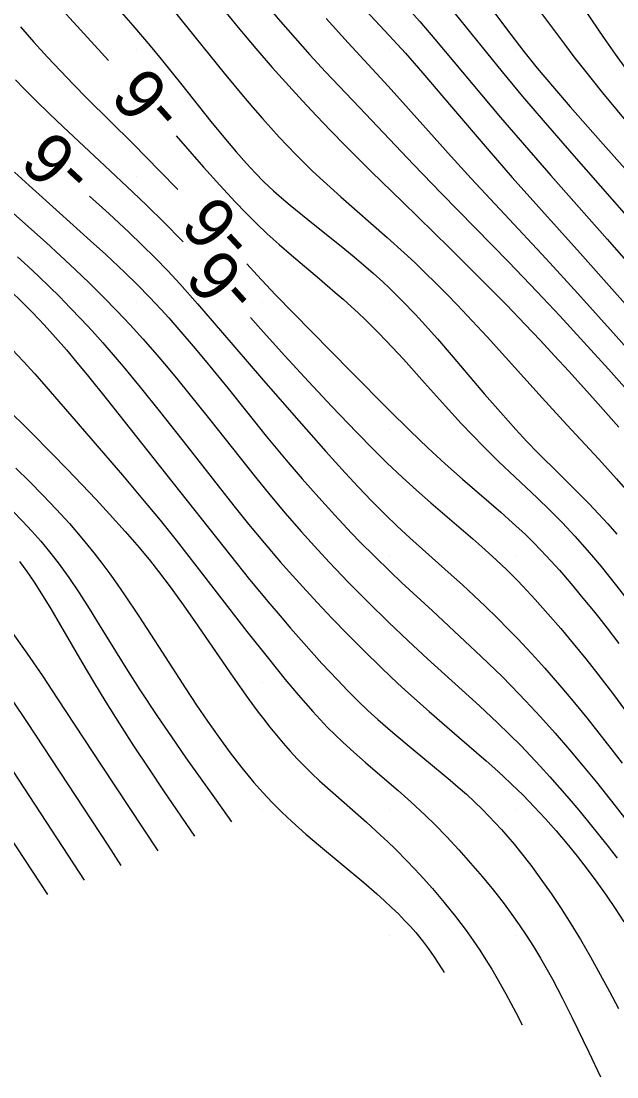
# Model space of a CAD drawing. Extents: x 2602990 to 2605851, y 618069 to 619180.
# Drawn here: x 2604310.45 to 2604333.99, y 618239.43 to 618281.12 of the extents above; entities that cross this region are included whole.
import ezdxf

# ---------------------------------------------------------------- set-up
doc = ezdxf.new("R2010")
doc.units = 0
for name, color, linetype in [('Default', 7, 'Continuous'), ('DTM Contours Major', 7, 'Continuous'), ('DTM Contours Major Text', 7, 'Continuous'), ('DTM Contours Minor', 7, 'Continuous'), ('DTM Contours Minor Text', 7, 'Continuous'), ('Exist DTM Scan Elevation Point', 7, 'Continuous')]:
    doc.layers.add(name, color=color, linetype=linetype)

# ---------------------------------------------------------------- blocks, each defined once
blk = doc.blocks.new('POINT_DISPLAY')
at = {"layer": 'Default'}
blk.add_line((0, 0), (0, 0), dxfattribs=at)

msp = doc.modelspace()

# ---------------------------------------------------------------- linework, layer by layer
at = {"layer": 'DTM Contours Major'}
for points in [[(2604327.599, 618281.414), (2604329.462, 618279.119), (2604330.267, 618278.149), (2604331.076, 618277.198), (2604332.287, 618275.804), (2604334.847, 618272.9)], [(2604310.227, 618278.811), (2604310.557, 618278.469), (2604311.053, 618277.971), (2604311.577, 618277.461), (2604312.119, 618276.945), (2604313.762, 618275.413), (2604314.857, 618274.389), (2604315.423, 618273.846), (2604316.116, 618273.163), (2604316.787, 618272.476), (2604316.856, 618272.403)], [(2604319.524, 618269.423), (2604319.916, 618268.977), (2604320.872, 618267.912), (2604321.812, 618266.89), (2604322.737, 618265.903), (2604323.709, 618264.887), (2604324.387, 618264.196), (2604324.904, 618263.686), (2604325.519, 618263.104), (2604326.072, 618262.602), (2604326.645, 618262.099), (2604328.308, 618260.68), (2604328.661, 618260.37), (2604329.223, 618259.856), (2604329.64, 618259.457), (2604330.061, 618259.036), (2604330.273, 618258.817), (2604330.771, 618258.284), (2604331.272, 618257.723), (2604331.774, 618257.14), (2604332.273, 618256.543), (2604332.762, 618255.94), (2604333.24, 618255.336), (2604333.855, 618254.536), (2604334.444, 618253.747)], [(2604310.387, 618259.779), (2604310.533, 618259.591), (2604310.677, 618259.395), (2604310.966, 618258.974), (2604311.262, 618258.514), (2604311.629, 618257.912), (2604312.017, 618257.254), (2604312.858, 618255.807), (2604313.315, 618255.032), (2604313.799, 618254.234), (2604314.336, 618253.377), (2604314.899, 618252.506), (2604315.484, 618251.624), (2604316.083, 618250.732), (2604317.309, 618248.935)]]:
    msp.add_lwpolyline(points, dxfattribs=at)
at = {"layer": 'DTM Contours Minor'}
for points in [[(2604310.412, 618283.47), (2604310.861, 618282.938), (2604311.33, 618282.401), (2604311.813, 618281.86), (2604312.801, 618280.779), (2604313.913, 618279.574)], [(2604317.557, 618282.684), (2604319.028, 618280.875), (2604319.728, 618280.037), (2604320.375, 618279.29), (2604321.026, 618278.567), (2604321.566, 618277.982), (2604322.125, 618277.388), (2604322.697, 618276.793), (2604323.273, 618276.203), (2604324.289, 618275.186), (2604325.518, 618273.984), (2604327.377, 618272.172), (2604328.645, 618270.914), (2604329.642, 618269.902), (2604330.374, 618269.142), (2604330.958, 618268.524), (2604331.533, 618267.907), (2604332.094, 618267.299), (2604333.147, 618266.132), (2604334.066, 618265.088)], [(2604328.333, 618282.571), (2604329.798, 618280.595), (2604330.318, 618279.921), (2604330.849, 618279.262), (2604331.523, 618278.46), (2604332.145, 618277.741), (2604333.35, 618276.378), (2604335.174, 618274.325)], [(2604314.135, 618281.791), (2604314.871, 618280.954), (2604315.552, 618280.153), (2604315.992, 618279.621), (2604316.807, 618278.611), (2604317.956, 618277.165), (2604318.53, 618276.457), (2604318.947, 618275.96), (2604319.356, 618275.496), (2604319.697, 618275.131), (2604320.049, 618274.78), (2604320.431, 618274.422), (2604320.749, 618274.14), (2604321.081, 618273.858), (2604321.781, 618273.286), (2604323.244, 618272.12), (2604323.613, 618271.818), (2604323.987, 618271.503), (2604324.365, 618271.174), (2604324.745, 618270.828), (2604324.998, 618270.588), (2604325.253, 618270.34), (2604325.51, 618270.082), (2604326.032, 618269.537), (2604326.297, 618269.25), (2604326.901, 618268.572), (2604327.519, 618267.858), (2604328.769, 618266.393), (2604329.39, 618265.679), (2604330, 618265), (2604330.442, 618264.529), (2604330.875, 618264.082), (2604331.714, 618263.244), (2604332.515, 618262.446), (2604332.896, 618262.057), (2604333.269, 618261.667), (2604333.635, 618261.271), (2604333.996, 618260.869)], [(2604320.103, 618281.821), (2604320.701, 618281.111), (2604321.278, 618280.45), (2604321.864, 618279.799), (2604322.485, 618279.125), (2604323.819, 618277.707), (2604325.956, 618275.464), (2604327.069, 618274.313), (2604329.712, 618271.615), (2604330.838, 618270.44), (2604331.735, 618269.485), (2604332.692, 618268.448), (2604333.667, 618267.375), (2604334.615, 618266.309)], [(2604325.596, 618281.792), (2604326.212, 618281.106), (2604326.804, 618280.418), (2604329.401, 618277.323), (2604330.341, 618276.223), (2604331.387, 618275.025), (2604333.616, 618272.511), (2604336.827, 618268.855)], [(2604332.497, 618281.917), (2604333.466, 618280.477), (2604333.93, 618279.816), (2604334.379, 618279.205)], [(2604316.432, 618281.597), (2604318.483, 618279.068), (2604319.24, 618278.153), (2604319.616, 618277.711), (2604319.989, 618277.281), (2604320.322, 618276.908), (2604320.654, 618276.546), (2604320.985, 618276.195), (2604321.314, 618275.854), (2604321.643, 618275.525), (2604321.971, 618275.205), (2604322.528, 618274.685), (2604323.086, 618274.184), (2604324.921, 618272.585), (2604325.592, 618271.978), (2604326.006, 618271.589), (2604326.425, 618271.188), (2604326.845, 618270.775), (2604327.266, 618270.352), (2604327.686, 618269.919), (2604328.083, 618269.501), (2604328.866, 618268.654), (2604331.041, 618266.252), (2604332.021, 618265.184), (2604333.278, 618263.832), (2604333.983, 618263.052), (2604334.433, 618262.537)], [(2604324.081, 618281.544), (2604325.001, 618280.56), (2604325.641, 618279.853), (2604326.324, 618279.073), (2604327.464, 618277.739), (2604328.943, 618275.999), (2604329.854, 618274.949), (2604330.905, 618273.774), (2604332.541, 618271.962), (2604335.157, 618269.022)], [(2604331.018, 618281.423), (2604331.92, 618280.212), (2604332.298, 618279.717), (2604332.664, 618279.249), (2604333.432, 618278.295), (2604334.589, 618276.899)], [(2604322.507, 618281.222), (2604323.374, 618280.273), (2604324.957, 618278.55), (2604326.103, 618277.279), (2604327.453, 618275.776), (2604328.238, 618274.914), (2604329.549, 618273.503), (2604331.199, 618271.734), (2604332.445, 618270.371), (2604333.966, 618268.682), (2604335.006, 618267.51)], [(2604310.431, 618280.905), (2604310.955, 618280.297), (2604311.496, 618279.699), (2604312.007, 618279.156), (2604312.529, 618278.618), (2604313.056, 618278.087), (2604314.879, 618276.277), (2604315.94, 618275.203), (2604316.648, 618274.472)], [(2604316.583, 618276.597), (2604317.664, 618275.363), (2604318.306, 618274.648), (2604318.918, 618273.989), (2604319.337, 618273.553), (2604319.755, 618273.135), (2604320.178, 618272.73), (2604320.647, 618272.302), (2604321.132, 618271.878), (2604322.241, 618270.944), (2604322.865, 618270.414), (2604323.181, 618270.139), (2604323.498, 618269.855), (2604323.77, 618269.603), (2604324.042, 618269.344), (2604324.588, 618268.805), (2604325.135, 618268.237), (2604325.557, 618267.781), (2604326.398, 618266.844), (2604327.219, 618265.921), (2604327.844, 618265.236), (2604328.287, 618264.768), (2604328.719, 618264.327), (2604329.323, 618263.737), (2604330.846, 618262.304), (2604331.345, 618261.818), (2604331.84, 618261.315), (2604332.331, 618260.79), (2604332.825, 618260.235), (2604333.073, 618259.945), (2604333.375, 618259.583), (2604333.679, 618259.209), (2604333.985, 618258.821), (2604334.293, 618258.419)], [(2604310.193, 618275.164), (2604310.768, 618274.631), (2604311.967, 618273.551), (2604313.196, 618272.451), (2604313.796, 618271.904), (2604314.547, 618271.199), (2604315.052, 618270.705), (2604315.531, 618270.217), (2604315.985, 618269.733), (2604316.285, 618269.403), (2604316.769, 618268.855), (2604317.249, 618268.294), (2604317.722, 618267.728), (2604318.63, 618266.614), (2604320.142, 618264.74), (2604320.932, 618263.789), (2604321.563, 618263.052), (2604322.215, 618262.311), (2604322.851, 618261.612), (2604323.513, 618260.909), (2604323.856, 618260.555), (2604324.412, 618259.997), (2604325.045, 618259.382), (2604325.49, 618258.961), (2604326.708, 618257.832), (2604327.992, 618256.645), (2604328.636, 618256.036), (2604329.469, 618255.227), (2604330.123, 618254.561), (2604330.386, 618254.286), (2604330.977, 618253.649), (2604331.557, 618253.001), (2604332.122, 618252.349), (2604332.668, 618251.701), (2604333.19, 618251.065), (2604333.927, 618250.14), (2604334.61, 618249.251)], [(2604309.686, 618273.948), (2604311.438, 618272.379), (2604312.011, 618271.855), (2604312.586, 618271.319), (2604313.155, 618270.776), (2604313.711, 618270.228), (2604314.243, 618269.684), (2604314.758, 618269.135), (2604315.26, 618268.581), (2604315.735, 618268.04), (2604316.199, 618267.497), (2604316.65, 618266.956), (2604317.085, 618266.425), (2604317.899, 618265.41), (2604319.715, 618263.113), (2604320.276, 618262.423), (2604320.888, 618261.696), (2604321.522, 618260.969), (2604322.176, 618260.246), (2604322.641, 618259.745), (2604323.382, 618258.971), (2604324.165, 618258.177), (2604324.974, 618257.385), (2604325.744, 618256.655), (2604326.51, 618255.948), (2604328.56, 618254.089), (2604329.278, 618253.42), (2604329.741, 618252.972), (2604330.208, 618252.503), (2604330.585, 618252.11), (2604330.966, 618251.702), (2604331.347, 618251.281), (2604331.729, 618250.848), (2604332.11, 618250.407), (2604332.488, 618249.96), (2604332.881, 618249.485), (2604333.267, 618249.009), (2604333.644, 618248.534), (2604334.009, 618248.064)], [(2604313.154, 618274.216), (2604313.935, 618273.508), (2604314.714, 618272.786), (2604315.242, 618272.28), (2604315.753, 618271.773), (2604316.251, 618271.259), (2604316.722, 618270.753), (2604317.427, 618269.965), (2604318.418, 618268.819), (2604319.95, 618267.024), (2604321.133, 618265.664), (2604322.493, 618264.131), (2604323.255, 618263.291), (2604323.782, 618262.724), (2604324.305, 618262.178), (2604324.826, 618261.653), (2604325.314, 618261.183), (2604325.815, 618260.718), (2604327.447, 618259.259), (2604327.888, 618258.859), (2604328.341, 618258.442), (2604328.802, 618258.007), (2604329.266, 618257.557), (2604329.73, 618257.093), (2604330.084, 618256.728), (2604330.435, 618256.355), (2604330.784, 618255.975), (2604331.132, 618255.587), (2604331.479, 618255.192), (2604331.824, 618254.79), (2604332.318, 618254.203), (2604332.807, 618253.606), (2604333.287, 618253.006), (2604333.756, 618252.407), (2604334.209, 618251.816)], [(2604310.306, 618271.82), (2604310.73, 618271.432), (2604311.151, 618271.038), (2604311.568, 618270.639), (2604311.979, 618270.233), (2604312.384, 618269.822), (2604312.826, 618269.358), (2604313.258, 618268.889), (2604313.679, 618268.418), (2604314.089, 618267.947), (2604314.487, 618267.48), (2604315.156, 618266.674), (2604315.968, 618265.669), (2604317.005, 618264.355), (2604318.862, 618261.978), (2604319.438, 618261.259), (2604320.052, 618260.518), (2604320.706, 618259.758), (2604321.048, 618259.372), (2604321.584, 618258.78), (2604322.154, 618258.166), (2604322.747, 618257.54), (2604323.355, 618256.913), (2604323.967, 618256.296), (2604324.704, 618255.575), (2604325.341, 618254.973), (2604325.758, 618254.589), (2604326.578, 618253.856), (2604327.771, 618252.822), (2604328.825, 618251.912), (2604329.167, 618251.609), (2604329.504, 618251.303), (2604329.837, 618250.993), (2604330.287, 618250.553), (2604330.731, 618250.098), (2604331.172, 618249.623), (2604331.594, 618249.147), (2604332.012, 618248.653), (2604332.423, 618248.147), (2604332.822, 618247.634), (2604333.207, 618247.118), (2604333.574, 618246.603), (2604333.929, 618246.08), (2604334.264, 618245.555)], [(2604319.371, 618271.543), (2604319.784, 618271.091), (2604320.512, 618270.322), (2604321.924, 618268.868), (2604323.492, 618267.27), (2604324.978, 618265.774), (2604325.82, 618264.946), (2604326.523, 618264.277), (2604327.214, 618263.642), (2604327.893, 618263.038), (2604329.414, 618261.729), (2604329.875, 618261.318), (2604330.377, 618260.848), (2604330.711, 618260.52), (2604331.209, 618260.002), (2604331.722, 618259.438), (2604332.183, 618258.906), (2604332.655, 618258.342), (2604333.132, 618257.755), (2604333.606, 618257.155), (2604334.07, 618256.551)], [(2604310.053, 618270.467), (2604310.489, 618270.043), (2604310.916, 618269.61), (2604311.369, 618269.128), (2604311.811, 618268.637), (2604312.242, 618268.141), (2604312.66, 618267.647), (2604313.062, 618267.159), (2604313.869, 618266.154), (2604316.157, 618263.258), (2604318.722, 618260.019), (2604319.484, 618259.076), (2604320.276, 618258.119), (2604320.685, 618257.636), (2604321.101, 618257.154), (2604321.518, 618256.678), (2604321.933, 618256.212), (2604322.342, 618255.761), (2604322.95, 618255.107), (2604323.358, 618254.682), (2604323.757, 618254.282), (2604324.152, 618253.904), (2604324.547, 618253.544), (2604325.146, 618253.026), (2604325.947, 618252.361), (2604327.092, 618251.42), (2604327.409, 618251.153), (2604327.729, 618250.877), (2604328.049, 618250.591), (2604328.369, 618250.295), (2604328.689, 618249.987), (2604328.94, 618249.732), (2604329.191, 618249.469), (2604329.441, 618249.196), (2604329.69, 618248.912), (2604329.94, 618248.618), (2604330.19, 618248.311), (2604330.593, 618247.793), (2604330.995, 618247.246), (2604331.394, 618246.675), (2604331.789, 618246.084), (2604332.177, 618245.476), (2604332.555, 618244.856), (2604332.955, 618244.17), (2604333.34, 618243.482), (2604333.709, 618242.8), (2604334.06, 618242.133)], [(2604310.099, 618268.153), (2604310.55, 618267.677), (2604310.995, 618267.191), (2604311.433, 618266.699), (2604312.291, 618265.712), (2604314.456, 618263.195), (2604315.257, 618262.246), (2604315.944, 618261.412), (2604316.575, 618260.624), (2604317.402, 618259.569), (2604319.374, 618257.021), (2604320.223, 618255.949), (2604320.891, 618255.128), (2604321.401, 618254.522), (2604321.689, 618254.188), (2604321.979, 618253.862), (2604322.27, 618253.544), (2604322.564, 618253.236), (2604322.862, 618252.937), (2604323.163, 618252.649), (2604323.467, 618252.37), (2604324.081, 618251.831), (2604325.348, 618250.748), (2604325.859, 618250.293), (2604326.419, 618249.769), (2604326.802, 618249.393), (2604327.27, 618248.913), (2604327.744, 618248.405), (2604328.215, 618247.877), (2604328.676, 618247.34), (2604329.119, 618246.8), (2604329.536, 618246.267), (2604329.847, 618245.85), (2604330.139, 618245.44), (2604330.412, 618245.035), (2604330.703, 618244.579), (2604330.978, 618244.123), (2604331.241, 618243.663), (2604331.445, 618243.29), (2604331.842, 618242.532), (2604332.228, 618241.764), (2604332.886, 618240.406), (2604333.351, 618239.433)], [(2604309.843, 618265.875), (2604310.822, 618264.906), (2604311.67, 618264.05), (2604312.268, 618263.437), (2604312.853, 618262.829), (2604313.417, 618262.233), (2604313.953, 618261.654), (2604314.569, 618260.969), (2604315.113, 618260.339), (2604315.562, 618259.794), (2604315.884, 618259.386), (2604316.342, 618258.782), (2604316.794, 618258.163), (2604317.319, 618257.418), (2604318.829, 618255.223), (2604319.424, 618254.379), (2604319.825, 618253.834), (2604320.028, 618253.566), (2604320.282, 618253.242), (2604320.542, 618252.922), (2604320.807, 618252.608), (2604321.079, 618252.3), (2604321.358, 618251.997), (2604321.646, 618251.7), (2604321.944, 618251.41), (2604322.25, 618251.123), (2604322.884, 618250.555), (2604324.095, 618249.492), (2604324.658, 618248.98), (2604324.942, 618248.713), (2604325.228, 618248.437), (2604325.725, 618247.936), (2604326.22, 618247.412), (2604326.705, 618246.871), (2604327.175, 618246.319), (2604327.622, 618245.763), (2604328.041, 618245.208), (2604328.317, 618244.821), (2604328.576, 618244.438), (2604328.82, 618244.061), (2604329.05, 618243.689), (2604329.267, 618243.324), (2604329.612, 618242.714), (2604330.006, 618241.978), (2604330.258, 618241.495)], [(2604310.24, 618263.467), (2604310.782, 618262.942), (2604311.319, 618262.402), (2604311.846, 618261.847), (2604312.36, 618261.282), (2604312.856, 618260.708), (2604313.329, 618260.128), (2604313.648, 618259.716), (2604313.955, 618259.303), (2604314.253, 618258.887), (2604314.544, 618258.469), (2604315.109, 618257.625), (2604316.031, 618256.203), (2604316.968, 618254.752), (2604317.39, 618254.113), (2604317.821, 618253.475), (2604318.262, 618252.845), (2604318.714, 618252.229), (2604319.175, 618251.633), (2604319.647, 618251.062), (2604320.005, 618250.658), (2604320.372, 618250.269), (2604320.752, 618249.89), (2604321.146, 618249.519), (2604321.706, 618249.02), (2604322.283, 618248.527), (2604323.992, 618247.108), (2604324.512, 618246.66), (2604324.812, 618246.389), (2604325.095, 618246.125), (2604325.36, 618245.866), (2604325.606, 618245.614), (2604325.835, 618245.368), (2604326.046, 618245.129), (2604326.313, 618244.802), (2604326.549, 618244.488), (2604326.762, 618244.183), (2604327.1, 618243.66), (2604327.165, 618243.557)], [(2604310.123, 618261.769), (2604310.503, 618261.384), (2604310.872, 618260.989), (2604311.229, 618260.583), (2604311.576, 618260.164), (2604311.912, 618259.733), (2604312.335, 618259.149), (2604312.745, 618258.545), (2604313.146, 618257.924), (2604313.543, 618257.289), (2604314.656, 618255.486), (2604315.145, 618254.72), (2604315.839, 618253.67), (2604316.391, 618252.862), (2604316.965, 618252.037), (2604318.157, 618250.358), (2604318.764, 618249.511)], [(2604310.058, 618257.034), (2604310.687, 618256.16), (2604311.299, 618255.268), (2604311.898, 618254.363), (2604313.612, 618251.748), (2604315.855, 618248.359)], [(2604310.121, 618254.271), (2604310.688, 618253.422), (2604313.876, 618248.578), (2604314.4, 618247.783)], [(2604309.484, 618252.475), (2604312.946, 618247.207)], [(2604309.684, 618249.398), (2604311.491, 618246.631)]]:
    msp.add_lwpolyline(points, dxfattribs=at)

# ---------------------------------------------------------------- block references
at = {"layer": 'Exist DTM Scan Elevation Point', "xscale": 1.3123333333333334, "yscale": 1.3123333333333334}
for p in [(2604315, 618280), (2604320, 618280), (2604325, 618280), (2604330, 618280), (2604315, 618275), (2604320, 618275), (2604325, 618275), (2604330, 618275), (2604315, 618270), (2604320, 618270), (2604325, 618270), (2604330, 618270), (2604315, 618265), (2604320, 618265), (2604325, 618265), (2604330, 618265), (2604315, 618260), (2604320, 618260), (2604325, 618260), (2604330, 618260), (2604315, 618255), (2604320, 618255), (2604325, 618255), (2604330, 618255), (2604320, 618250), (2604325, 618250), (2604330, 618250), (2604325, 618245), (2604330, 618245)]:
    msp.add_blockref('POINT_DISPLAY', p, dxfattribs=at)

# ---------------------------------------------------------------- texts
at = {"layer": 'DTM Contours Major Text'}
msp.add_text('-6', height=2, rotation=131.8468, dxfattribs=at).set_placement((2604319.93, 618270.495))
at = {"layer": 'DTM Contours Minor Text'}
for rotation, p in [(131.8836, (2604316.988, 618277.668)), (137.1046, (2604313.434, 618275.292)), (132.9127, (2604319.755, 618272.62))]:
    msp.add_text('-6', height=2, rotation=rotation, dxfattribs=at).set_placement(p)

doc.saveas('drawing.dxf')
